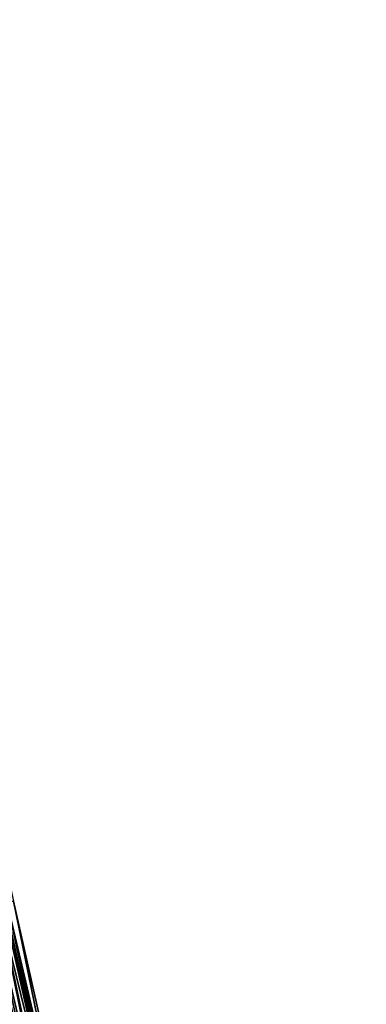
# Model space of a CAD drawing. Header units: feet. Extents: x 2004186 to 2014793, y 836912 to 864902.
# Tile 854 of 974: x 2004364 to 2004395, y 859668 to 859756. Entities that reach past the tile are written whole.
import ezdxf

# ---------------------------------------------------------------- set-up
doc = ezdxf.new("R2010")
doc.units = ezdxf.units.FT
doc.header["$LTSCALE"] = 100
doc.header["$MEASUREMENT"] = 0
doc.layers.add('I-77 SB_MM21-27-Surface-Border', color=7, linetype='Continuous')
doc.layers.add('I-77 SB_MM21-27-Surface-TIN', color=7, linetype='Continuous')

msp = doc.modelspace()

# ---------------------------------------------------------------- linework, layer by layer
at = {"layer": 'I-77 SB_MM21-27-Surface-Border', "color": 3, "linetype": 'ByBlock', "lineweight": -2}
msp.add_polyline3d([(2004331.467, 859813.265, 441.912), (2004336.621, 859793.914, 441.854), (2004341.578, 859774.521, 441.828), (2004345.95, 859755.004, 441.888), (2004350.293, 859735.657, 441.951), (2004354.901, 859716.194, 442.018), (2004359.509, 859696.732, 442.146), (2004363.726, 859677.181, 442.305), (2004368.139, 859657.674, 442.48), (2004372.814, 859638.474, 442.638), (2004377.546, 859619.042, 442.776), (2004381.889, 859599.517, 442.982), (2004385.455, 859579.803, 443.297), (2004390.606, 859560.677, 443.457), (2004395.433, 859541.269, 443.683)], dxfattribs=at)
at = {"layer": 'I-77 SB_MM21-27-Surface-TIN', "color": 128, "linetype": 'ByBlock', "lineweight": -2}
for points in [[(2004363.141, 859677.049, 442.358), (2004362.946, 859677.005, 442.372), (2004367.358, 859657.498, 442.533)], [(2004363.141, 859677.049, 442.358), (2004367.749, 859657.586, 442.514), (2004363.726, 859677.181, 442.305)], [(2004363.141, 859677.049, 442.358), (2004367.553, 859657.542, 442.528), (2004367.749, 859657.586, 442.514)], [(2004363.141, 859677.049, 442.358), (2004367.358, 859657.498, 442.533), (2004367.553, 859657.542, 442.528)], [(2004363.726, 859677.181, 442.305), (2004367.749, 859657.586, 442.514), (2004368.139, 859657.674, 442.48)], [(2004360.41, 859676.433, 442.603), (2004359.824, 859676.3, 442.636), (2004364.432, 859656.838, 442.787)], [(2004359.824, 859676.3, 442.636), (2004364.237, 859656.794, 442.798), (2004364.432, 859656.838, 442.787)], [(2004360.605, 859676.477, 442.587), (2004360.41, 859676.433, 442.603), (2004364.822, 859656.926, 442.761)], [(2004360.41, 859676.433, 442.603), (2004364.432, 859656.838, 442.787), (2004364.822, 859656.926, 442.761)], [(2004360.605, 859676.477, 442.587), (2004365.017, 859656.97, 442.75), (2004360.687, 859676.495, 442.578)], [(2004360.605, 859676.477, 442.587), (2004364.822, 859656.926, 442.761), (2004365.017, 859656.97, 442.75)], [(2004360.8, 859676.521, 442.565), (2004360.687, 859676.495, 442.578), (2004365.101, 859656.989, 442.744)], [(2004365.017, 859656.97, 442.75), (2004365.101, 859656.989, 442.744), (2004360.687, 859676.495, 442.578)], [(2004360.995, 859676.565, 442.548), (2004360.8, 859676.521, 442.565), (2004365.212, 859657.014, 442.736)], [(2004360.8, 859676.521, 442.565), (2004365.101, 859656.989, 442.744), (2004365.212, 859657.014, 442.736)], [(2004361.19, 859676.609, 442.534), (2004360.995, 859676.565, 442.548), (2004365.603, 859657.102, 442.716)], [(2004360.995, 859676.565, 442.548), (2004365.212, 859657.014, 442.736), (2004365.603, 859657.102, 442.716)], [(2004361.385, 859676.653, 442.516), (2004361.19, 859676.609, 442.534), (2004365.603, 859657.102, 442.716)], [(2004361.775, 859676.741, 442.463), (2004361.385, 859676.653, 442.516), (2004365.993, 859657.19, 442.678)], [(2004361.385, 859676.653, 442.516), (2004365.798, 859657.146, 442.7), (2004365.993, 859657.19, 442.678)], [(2004361.385, 859676.653, 442.516), (2004365.603, 859657.102, 442.716), (2004365.798, 859657.146, 442.7)], [(2004362.361, 859676.873, 442.406), (2004361.775, 859676.741, 442.463), (2004366.383, 859657.278, 442.625)], [(2004361.775, 859676.741, 442.463), (2004365.993, 859657.19, 442.678), (2004366.383, 859657.278, 442.625)], [(2004362.751, 859676.961, 442.373), (2004362.361, 859676.873, 442.406), (2004367.163, 859657.454, 442.547)], [(2004362.361, 859676.873, 442.406), (2004366.578, 859657.322, 442.601), (2004367.163, 859657.454, 442.547)], [(2004362.361, 859676.873, 442.406), (2004366.383, 859657.278, 442.625), (2004366.578, 859657.322, 442.601)], [(2004362.946, 859677.005, 442.372), (2004362.751, 859676.961, 442.373), (2004367.163, 859657.454, 442.547)], [(2004362.946, 859677.005, 442.372), (2004367.163, 859657.454, 442.547), (2004367.358, 859657.498, 442.533)]]:
    msp.add_3dface(points, dxfattribs=at)

doc.saveas('drawing.dxf')
